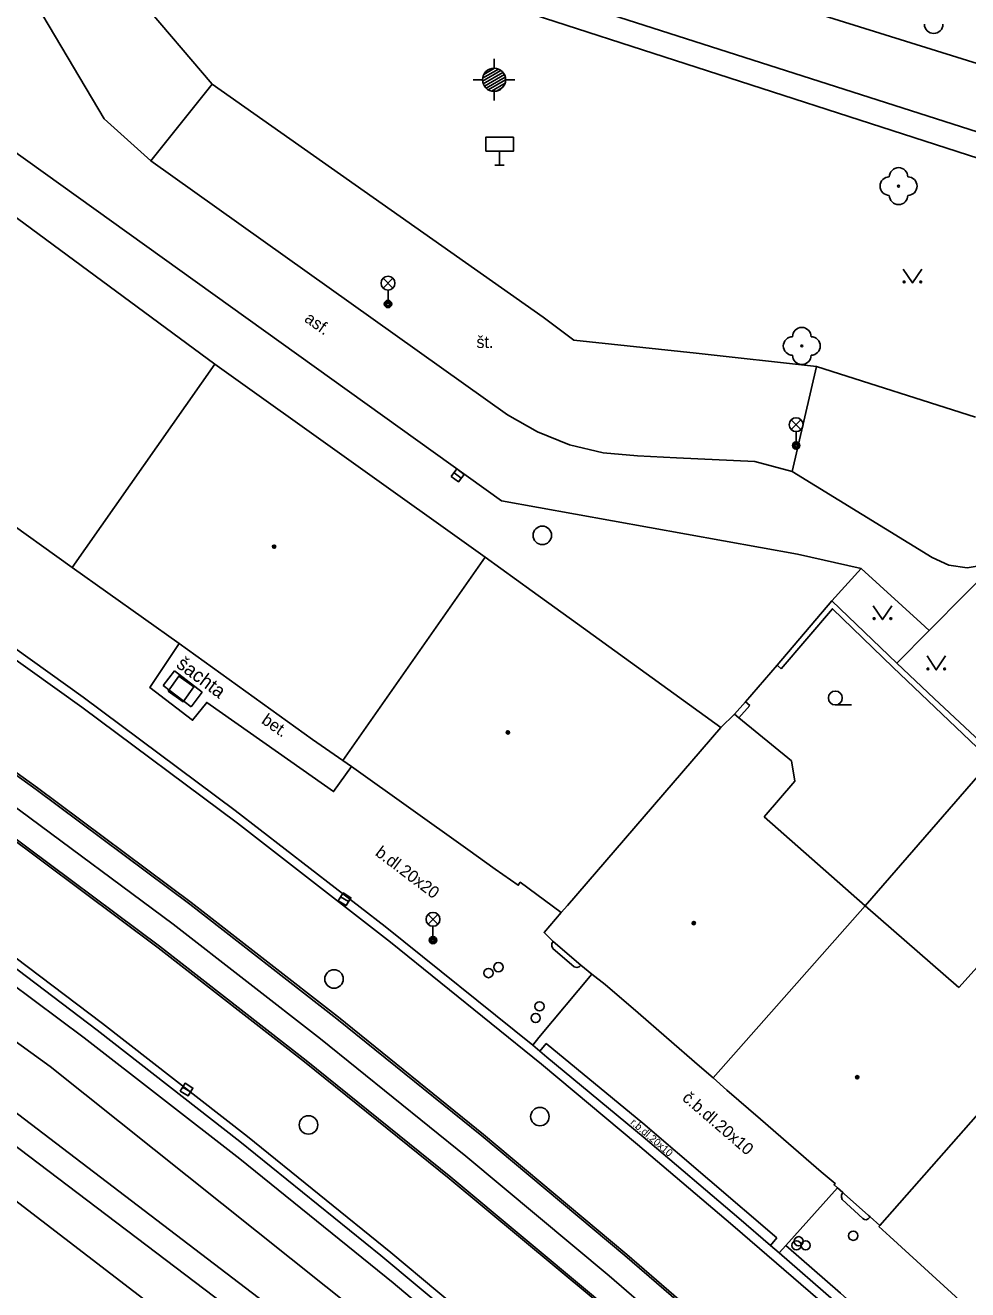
# Model space of a CAD drawing. Extents: x -598932 to -598196, y -1162207 to -1161504.
# Drawn here: x -598879.9 to -598829, y -1161743.4 to -1161675 of the extents above; entities that cross this region are included whole.
import ezdxf

# ---------------------------------------------------------------- set-up
doc = ezdxf.new("R2010")
doc.units = 0
for name, color, linetype in [('DOP - rozhrani ploch obecne', 7, 'Continuous'), ('Level 22', 7, 'Continuous'), ('Level 26', 7, 'Continuous'), ('Level 27', 7, 'Continuous'), ('Level 28', 7, 'Continuous'), ('Level 31', 7, 'Continuous'), ('Level 33', 7, 'Continuous'), ('Level 34', 7, 'Continuous'), ('Level 35', 7, 'Continuous'), ('Level 36', 7, 'Continuous'), ('Level 39', 7, 'Continuous'), ('TM - budovy zdene_ betonove - VN', 7, 'Continuous'), ('TM - budovy zdene_ betonove - VP', 7, 'Continuous'), ('TM - CD - osa koleji', 7, 'Continuous'), ('TM - hladina vodniho toku_ bazenu_ nadrze', 7, 'Continuous'), ('TM - horni hrana svahu', 7, 'Continuous'), ('TM - komunikace - VP', 7, 'Continuous'), ('TM - letecke snimky - pomocna linie', 7, 'Continuous'), ('TM - plot dreveny_ kovovy - VP', 7, 'Continuous'), ('TM - podezdivka plotu - VP', 7, 'Continuous'), ('TM - popis povrchu', 7, 'Continuous'), ('TM - poznamka', 7, 'Continuous'), ('TM - rozhrani mezi zpev. plochami mezi sebou - VP', 7, 'Continuous'), ('TM - rozhrani ploch obecne - VP', 7, 'Continuous'), ('TM - svodidlo jednostranne - VP', 7, 'Continuous'), ('TM - vjezd na pozemek', 7, 'Continuous'), ('TM - zabradli - VP', 7, 'Continuous')]:
    doc.layers.add(name, color=color, linetype=linetype)

msp = doc.modelspace()

# ---------------------------------------------------------------- linework, layer by layer
at = {"layer": 'DOP - rozhrani ploch obecne'}
msp.add_lwpolyline([(-598834.54, -1161722.64), (-598827.73, -1161714.79)], dxfattribs=at)
at = {"layer": 'Level 22'}
for centre in [(-598832.74, -1161683.73), (-598837.97, -1161692.37)]:
    msp.add_circle(centre, 0.05, dxfattribs=at)
for centre, start, end in [((-598830.84, -1161674.98), 180, 0), ((-598832.74, -1161683.23), 0, 180), ((-598833.24, -1161683.73), 90, 270), ((-598832.24, -1161683.73), 270, 90), ((-598832.74, -1161684.23), 180, 0), ((-598837.97, -1161691.87), 0, 180), ((-598838.47, -1161692.37), 90, 270), ((-598837.47, -1161692.37), 270, 90), ((-598837.97, -1161692.87), 180, 0)]:
    msp.add_arc(centre, 0.5, start, end, dxfattribs=at)
at = {"layer": 'Level 26'}
msp.add_lwpolyline([(-598872.227, -1161711.03), (-598871.41, -1161711.607), (-598870.833, -1161710.79), (-598871.65, -1161710.213)], close=True, dxfattribs=at)
at = {"layer": 'Level 27'}
for p, q in [((-598856.78, -1161699.219), (-598856.38, -1161699.521)), ((-598862.904, -1161722.15), (-598862.476, -1161722.41)), ((-598871.444, -1161732.44), (-598871.016, -1161732.7))]:
    msp.add_line(p, q, dxfattribs=at)
for points in [[(-598856.93, -1161699.419), (-598856.531, -1161699.72), (-598856.23, -1161699.321), (-598856.629, -1161699.02)], [(-598863.033, -1161722.364), (-598862.606, -1161722.623), (-598862.347, -1161722.196), (-598862.774, -1161721.937)], [(-598871.573, -1161732.654), (-598871.146, -1161732.913), (-598870.887, -1161732.486), (-598871.314, -1161732.227)]]:
    msp.add_lwpolyline(points, close=True, dxfattribs=at)
for centre in [(-598852, -1161702.61), (-598863.26, -1161726.59), (-598852.13, -1161734.03), (-598864.64, -1161734.48)]:
    msp.add_circle(centre, 0.5, dxfattribs=at)
at = {"layer": 'Level 28'}
for centre in [(-598854.91, -1161726.27), (-598854.37, -1161725.95), (-598852.15, -1161728.07), (-598852.36, -1161728.7), (-598838.14, -1161740.77), (-598838.26, -1161740.99), (-598837.76, -1161740.99)]:
    msp.add_circle(centre, 0.25, dxfattribs=at)
at = {"layer": 'Level 31'}
msp.add_circle((-598835.19, -1161740.47), 0.25, dxfattribs=at)
at = {"layer": 'Level 33'}
for p, q in [((-598860.605, -1161689.24), (-598860.075, -1161688.71)), ((-598860.605, -1161688.71), (-598860.075, -1161689.24)), ((-598860.34, -1161689.35), (-598860.34, -1161690.1)), ((-598838.545, -1161696.89), (-598838.015, -1161696.36)), ((-598838.545, -1161696.36), (-598838.015, -1161696.89)), ((-598838.28, -1161697), (-598838.28, -1161697.75)), ((-598858.175, -1161723.63), (-598857.645, -1161723.1)), ((-598858.175, -1161723.1), (-598857.645, -1161723.63)), ((-598857.91, -1161723.74), (-598857.91, -1161724.49))]:
    msp.add_line(p, q, dxfattribs=at)
for centre, radius in [((-598860.34, -1161688.975), 0.375), ((-598860.34, -1161690.1), 0.2), ((-598860.34, -1161690.1), 0.145), ((-598860.34, -1161690.1), 0.0876), ((-598838.28, -1161696.625), 0.375), ((-598838.28, -1161697.75), 0.2), ((-598838.28, -1161697.75), 0.145), ((-598838.28, -1161697.75), 0.0876), ((-598857.91, -1161723.365), 0.375), ((-598857.91, -1161724.49), 0.2), ((-598857.91, -1161724.49), 0.145), ((-598857.91, -1161724.49), 0.0876)]:
    msp.add_circle(centre, radius, dxfattribs=at)
at = {"layer": 'Level 34'}
for p, q in [((-598854.31, -1161681.84), (-598854.31, -1161682.59)), ((-598854.56, -1161682.59), (-598854.06, -1161682.59))]:
    msp.add_line(p, q, dxfattribs=at)
msp.add_lwpolyline([(-598855.06, -1161681.84), (-598853.56, -1161681.84), (-598853.56, -1161681.09), (-598855.06, -1161681.09)], close=True, dxfattribs=at)
at = {"layer": 'Level 35'}
for p, q in [((-598854.61, -1161677.355), (-598854.61, -1161676.855)), ((-598855.23, -1161678.057), (-598854.233, -1161677.482)), ((-598855.229, -1161677.895), (-598854.374, -1161677.402)), ((-598855.195, -1161678.199), (-598854.128, -1161677.583)), ((-598855.167, -1161677.698), (-598854.576, -1161677.357)), ((-598855.131, -1161678.324), (-598854.052, -1161677.701)), ((-598855.235, -1161677.98), (-598855.735, -1161677.98)), ((-598855.04, -1161678.433), (-598854.003, -1161677.834)), ((-598854.918, -1161678.524), (-598853.985, -1161677.986)), ((-598854.75, -1161678.589), (-598854.013, -1161678.163)), ((-598854.47, -1161678.589), (-598854.153, -1161678.406)), ((-598853.985, -1161677.98), (-598853.485, -1161677.98)), ((-598854.61, -1161678.605), (-598854.61, -1161679.105))]:
    msp.add_line(p, q, dxfattribs=at)
msp.add_circle((-598854.61, -1161677.98), 0.625, dxfattribs=at)
at = {"layer": 'Level 36'}
msp.add_line((-598836.16, -1161711.775), (-598835.285, -1161711.775), dxfattribs=at)
for points in [[(-598832.49, -1161688.21), (-598831.99, -1161688.96), (-598831.49, -1161688.21)], [(-598834.11, -1161706.41), (-598833.61, -1161707.16), (-598833.11, -1161706.41)], [(-598831.2, -1161709.13), (-598830.7, -1161709.88), (-598830.2, -1161709.13)]]:
    msp.add_lwpolyline(points, dxfattribs=at)
for centre, radius in [((-598832.44, -1161688.91), 0.05), ((-598831.541, -1161688.91), 0.05), ((-598834.06, -1161707.11), 0.05), ((-598833.161, -1161707.11), 0.05), ((-598831.15, -1161709.83), 0.05), ((-598830.251, -1161709.83), 0.05), ((-598836.16, -1161711.4), 0.375)]:
    msp.add_circle(centre, radius, dxfattribs=at)
at = {"layer": 'Level 39'}
for centre, radius in [((-598866.5, -1161703.22), 0.09), ((-598866.5, -1161703.22), 0.0398), ((-598853.86, -1161713.26), 0.09), ((-598853.86, -1161713.26), 0.0398), ((-598843.81, -1161723.57), 0.09), ((-598843.81, -1161723.57), 0.0398), ((-598834.97, -1161731.9), 0.09), ((-598834.97, -1161731.9), 0.0398)]:
    msp.add_circle(centre, radius, dxfattribs=at)
at = {"layer": 'TM - budovy zdene_ betonove - VN'}
for points in [[(-598851.48, -1161724.68), (-598851.49, -1161724.82)], [(-598851.49, -1161724.82), (-598851.43, -1161724.95)], [(-598851.41, -1161724.56), (-598851.48, -1161724.68)], [(-598851.43, -1161724.95), (-598850.27, -1161725.94)], [(-598850.27, -1161725.94), (-598850.14, -1161725.97)], [(-598850.14, -1161725.97), (-598850.01, -1161725.93)], [(-598850.01, -1161725.93), (-598849.91, -1161725.85)], [(-598835.78, -1161738.52), (-598835.83, -1161738.39), (-598835.82, -1161738.26)], [(-598835.75, -1161738.14), (-598835.82, -1161738.26)], [(-598835.78, -1161738.52), (-598834.68, -1161739.54)], [(-598834.39, -1161739.56), (-598834.49, -1161739.61), (-598834.59, -1161739.6), (-598834.68, -1161739.54)], [(-598834.28, -1161739.44), (-598834.39, -1161739.56)]]:
    msp.add_lwpolyline(points, dxfattribs=at)
at = {"layer": 'TM - budovy zdene_ betonove - VP'}
for points in [[(-598881.9, -1161684.36), (-598869.71, -1161693.35)], [(-598904.28, -1161685.21), (-598903.66, -1161685.66), (-598901.39, -1161687.28), (-598900.84, -1161687.69), (-598900.14, -1161688.2), (-598898.62, -1161689.27), (-598892.52, -1161693.61), (-598881.45, -1161701.47), (-598877.42, -1161704.34), (-598871.63, -1161708.46), (-598864.43, -1161713.64), (-598862.78, -1161714.78), (-598862.31, -1161715.1), (-598856.02, -1161719.59)], [(-598869.71, -1161693.35), (-598877.42, -1161704.34)], [(-598869.71, -1161693.35), (-598855.09, -1161703.78)], [(-598862.78, -1161714.78), (-598855.09, -1161703.78)], [(-598855.09, -1161703.78), (-598852.55, -1161705.62)], [(-598852.55, -1161705.62), (-598850.1, -1161707.39)], [(-598850.1, -1161707.39), (-598842.34, -1161713)], [(-598842.34, -1161713), (-598841.61, -1161712.28)], [(-598841.61, -1161712.28), (-598841.38, -1161712.47)], [(-598841.38, -1161712.47), (-598838.53, -1161714.79)], [(-598842.34, -1161713), (-598850.64, -1161722.61), (-598850.98, -1161723)], [(-598838.53, -1161714.79), (-598838.35, -1161715.89)], [(-598838.35, -1161715.89), (-598840, -1161717.82)], [(-598840, -1161717.82), (-598834.54, -1161722.64)], [(-598856.02, -1161719.59), (-598854.54, -1161720.65)], [(-598850.98, -1161723), (-598853.19, -1161721.36), (-598853.3, -1161721.52), (-598854.54, -1161720.65)], [(-598834.54, -1161722.64), (-598842.77, -1161731.94)], [(-598834.54, -1161722.64), (-598829.49, -1161727.05)], [(-598851.41, -1161724.56), (-598851.9, -1161724.07), (-598850.98, -1161723)], [(-598848.61, -1161726.88), (-598849.33, -1161726.33), (-598849.91, -1161725.85), (-598851.41, -1161724.56)], [(-598829.49, -1161727.05), (-598827.66, -1161725.03)], [(-598848.61, -1161726.88), (-598846.82, -1161728.42)], [(-598846.82, -1161728.42), (-598845.29, -1161729.76)], [(-598824.31, -1161729.2), (-598833.75, -1161739.91), (-598833.8, -1161739.97)], [(-598845.29, -1161729.76), (-598843.5, -1161731.31)], [(-598843.5, -1161731.31), (-598842.77, -1161731.94), (-598842.03, -1161732.6)], [(-598842.03, -1161732.6), (-598840.21, -1161734.16)], [(-598840.21, -1161734.16), (-598838.69, -1161735.48)], [(-598838.69, -1161735.48), (-598836.93, -1161737.01)], [(-598836.93, -1161737.01), (-598836.17, -1161737.64), (-598836.23, -1161737.72), (-598836.04, -1161737.88), (-598835.75, -1161738.14), (-598835.68, -1161738.21)], [(-598835.68, -1161738.21), (-598834.36, -1161739.37)], [(-598833.75, -1161739.91), (-598834.28, -1161739.44), (-598834.36, -1161739.37)], [(-598827.79, -1161745.47), (-598833.21, -1161740.51), (-598833.8, -1161739.97)]]:
    msp.add_lwpolyline(points, dxfattribs=at)
at = {"layer": 'TM - CD - osa koleji'}
for points in [[(-598888.67, -1161711.44), (-598880.26, -1161717.46), (-598871.95, -1161723.62)], [(-598871.95, -1161723.62), (-598863.99, -1161729.82), (-598856.14, -1161736.16), (-598848.39, -1161742.63), (-598840.76, -1161749.23)]]:
    msp.add_lwpolyline(points, dxfattribs=at)
at = {"layer": 'TM - hladina vodniho toku_ bazenu_ nadrze'}
msp.add_lwpolyline([(-598720.27, -1161904.76), (-598749.26, -1161871.38), (-598790.83, -1161824.98), (-598815.91, -1161796.95), (-598834.93, -1161777.35), (-598836.37, -1161776.01), (-598850.71, -1161762.63), (-598866.62, -1161749.21), (-598892.99, -1161728.98)], dxfattribs=at)
at = {"layer": 'TM - horni hrana svahu'}
msp.add_lwpolyline([(-598932.017, -1161697.604), (-598929.76, -1161698.95), (-598888.91, -1161727.38), (-598861.19, -1161748.52), (-598845.68, -1161761.08), (-598825.16, -1161781.28), (-598808.06, -1161799.42), (-598788.14, -1161822.37), (-598765.72, -1161848.31), (-598730.99, -1161888.48), (-598729.85, -1161889.88)], dxfattribs=at)
at = {"layer": 'TM - komunikace - VP'}
for points in [[(-598884.08, -1161664.51), (-598882.86, -1161668.16), (-598882.41, -1161669.5), (-598881.88, -1161671.1), (-598879, -1161674.5), (-598875.68, -1161680.09), (-598873.17, -1161682.36)], [(-598880.77, -1161681.7), (-598854.21, -1161700.75), (-598838.2, -1161703.63), (-598834.76, -1161704.4)], [(-598873.17, -1161682.36), (-598853.88, -1161696.09)], [(-598853.88, -1161696.09), (-598852.26, -1161697.02), (-598850.53, -1161697.71), (-598848.71, -1161698.14), (-598846.85, -1161698.31), (-598844.74, -1161698.41), (-598840.51, -1161698.62), (-598838.49, -1161699.15)], [(-598838.49, -1161699.15), (-598830.92, -1161703.8)], [(-598830.92, -1161703.8), (-598830.02, -1161704.22), (-598829.03, -1161704.37), (-598828.376, -1161704.263), (-598828.05, -1161704.21), (-598827.15, -1161703.78)], [(-598834.76, -1161704.4), (-598831.54, -1161707.34), (-598831.09, -1161707.75)], [(-598885.18, -1161705.38), (-598876.83, -1161711.35), (-598868.6, -1161717.48), (-598860.49, -1161723.76), (-598852.52, -1161730.17)], [(-598891.98, -1161717.63), (-598886.63, -1161721.47), (-598881.33, -1161725.38), (-598876.07, -1161729.35)], [(-598876.07, -1161729.35), (-598868.35, -1161735.38), (-598860.72, -1161741.54), (-598853.2, -1161747.83), (-598845.79, -1161754.24)], [(-598851.75, -1161730.81), (-598852.13, -1161730.49), (-598852.52, -1161730.17)], [(-598851.75, -1161730.81), (-598846.54, -1161735.13), (-598841.37, -1161739.52), (-598839.66, -1161740.99)], [(-598839.66, -1161740.99), (-598839.2, -1161741.39)], [(-598816.81, -1161761.32), (-598817.6, -1161760.62), (-598818.96, -1161759.43), (-598836.26, -1161743.96), (-598839.2, -1161741.39)]]:
    msp.add_lwpolyline(points, dxfattribs=at)
at = {"layer": 'TM - letecke snimky - pomocna linie'}
for points in [[(-598875.84, -1161665.63), (-598797.3, -1161690.78)], [(-598869.85, -1161678.21), (-598873.73, -1161673.66), (-598876.35, -1161668.84), (-598876.54, -1161666.67), (-598798.45, -1161691.91)], [(-598828.58, -1161696.22), (-598837.18, -1161693.48)], [(-598889.27, -1161728.96), (-598867.09, -1161745.78), (-598851.9, -1161758.23), (-598837.29, -1161771.39), (-598832, -1161776.77)]]:
    msp.add_lwpolyline(points, dxfattribs=at)
at = {"layer": 'TM - plot dreveny_ kovovy - VP'}
for points in [[(-598797.36, -1161682.69), (-598802.7, -1161683.85), (-598808.26, -1161683.41), (-598841.51, -1161673.02), (-598844.44, -1161672.1), (-598874.24, -1161662.79)], [(-598839.08, -1161709.82), (-598836.32, -1161706.58), (-598833.05, -1161709.73), (-598827.73, -1161714.79)], [(-598832.84, -1161709.51), (-598831.09, -1161707.75)], [(-598841.38, -1161712.47), (-598840.78, -1161711.8)]]:
    msp.add_lwpolyline(points, dxfattribs=at)
at = {"layer": 'TM - podezdivka plotu - VP'}
for points in [[(-598839.31, -1161709.62), (-598836.35, -1161706.14)], [(-598836.35, -1161706.14), (-598832.84, -1161709.51)], [(-598839.08, -1161709.82), (-598839.31, -1161709.62)], [(-598832.84, -1161709.51), (-598830.81, -1161711.42), (-598827.5, -1161714.52)], [(-598841.61, -1161712.28), (-598841.01, -1161711.6)], [(-598841.01, -1161711.6), (-598840.78, -1161711.8)]]:
    msp.add_lwpolyline(points, dxfattribs=at)
at = {"layer": 'TM - rozhrani mezi zpev. plochami mezi sebou - VP'}
for points in [[(-598904.86, -1161698.55), (-598896.23, -1161704.3), (-598887.71, -1161710.2), (-598879.29, -1161716.25)], [(-598885.42, -1161705.81), (-598876.89, -1161711.9), (-598868.48, -1161718.17), (-598860.2, -1161724.6), (-598852.05, -1161731.2)], [(-598862.31, -1161715.1), (-598863.28, -1161716.46), (-598865.59, -1161714.84), (-598870.14, -1161711.64), (-598870.91, -1161712.6), (-598873.21, -1161710.84), (-598871.63, -1161708.46)], [(-598879.36, -1161716.34), (-598887.77, -1161710.29)], [(-598889.4, -1161712.57), (-598881, -1161718.61), (-598872.7, -1161724.81)], [(-598889.46, -1161712.66), (-598881.06, -1161718.7), (-598872.77, -1161724.9)], [(-598871.05, -1161722.54), (-598879.36, -1161716.34)], [(-598870.98, -1161722.45), (-598879.29, -1161716.25)], [(-598892.15, -1161716.97), (-598886.64, -1161720.91), (-598881.18, -1161724.91), (-598875.77, -1161728.99)], [(-598871.05, -1161722.54), (-598863.1, -1161728.74), (-598855.26, -1161735.07), (-598847.53, -1161741.54), (-598839.9, -1161748.14)], [(-598870.98, -1161722.45), (-598863.02, -1161728.66), (-598855.17, -1161735), (-598847.43, -1161741.48), (-598839.8, -1161748.08)], [(-598872.7, -1161724.81), (-598864.77, -1161730.99)], [(-598872.77, -1161724.9), (-598864.85, -1161731.07)], [(-598852.52, -1161730.17), (-598852.18, -1161729.76), (-598849.33, -1161726.33)], [(-598875.77, -1161728.99), (-598867.93, -1161735.11), (-598860.19, -1161741.37), (-598852.57, -1161747.75), (-598845.05, -1161754.27)], [(-598851.79, -1161730.08), (-598852.13, -1161730.49)], [(-598851.79, -1161730.08), (-598846.57, -1161734.39), (-598839.32, -1161740.59)], [(-598864.77, -1161730.99), (-598856.95, -1161737.3), (-598849.23, -1161743.73), (-598841.63, -1161750.3)], [(-598864.85, -1161731.07), (-598857.04, -1161737.37), (-598849.33, -1161743.8), (-598841.73, -1161750.36)], [(-598852.05, -1161731.2), (-598846.86, -1161735.54), (-598841.7, -1161739.91), (-598836.58, -1161744.33)], [(-598836.04, -1161737.88), (-598838.84, -1161740.99), (-598839.2, -1161741.39)], [(-598839.32, -1161740.59), (-598839.66, -1161740.99)], [(-598838.84, -1161740.99), (-598835.87, -1161743.58), (-598817.24, -1161760.22)]]:
    msp.add_lwpolyline(points, dxfattribs=at)
at = {"layer": 'TM - rozhrani ploch obecne - VP'}
for points in [[(-598873.17, -1161682.36), (-598869.85, -1161678.21), (-598851.95, -1161690.81)], [(-598851.95, -1161690.81), (-598850.294, -1161692.051), (-598843.68, -1161692.76), (-598837.18, -1161693.48), (-598838.49, -1161699.15)], [(-598836.35, -1161706.14), (-598834.76, -1161704.4)], [(-598871.88, -1161709.93), (-598872.49, -1161710.72)], [(-598870.38, -1161711.08), (-598871.88, -1161709.93)], [(-598872.49, -1161710.72), (-598870.99, -1161711.87)], [(-598870.99, -1161711.87), (-598870.38, -1161711.08)]]:
    msp.add_lwpolyline(points, dxfattribs=at)
at = {"layer": 'TM - svodidlo jednostranne - VP'}
for points in [[(-598876.76, -1161729.78), (-598884.9, -1161723.72)], [(-598868.35, -1161736.32), (-598876.76, -1161729.78)], [(-598860.07, -1161743.02), (-598868.35, -1161736.32)], [(-598851.91, -1161749.88), (-598860.07, -1161743.02)]]:
    msp.add_lwpolyline(points, dxfattribs=at)
at = {"layer": 'TM - vjezd na pozemek'}
for points in [[(-598827.15, -1161703.78), (-598831.09, -1161707.75)], [(-598839.31, -1161709.62), (-598841.01, -1161711.6)]]:
    msp.add_lwpolyline(points, dxfattribs=at)
at = {"layer": 'TM - zabradli - VP'}
msp.add_lwpolyline([(-598854.43, -1161750.62), (-598878.6, -1161731.32), (-598890.77, -1161722.52), (-598916.28, -1161704.63), (-598932.017, -1161694.547)], dxfattribs=at)

# ---------------------------------------------------------------- texts
at = {"layer": 'TM - popis povrchu'}
for s, height, rotation, p in [('asf.', 0.65, 324.56, (-598864.91, -1161691.01)), ('bet.', 0.65, 325.27025, (-598867.23, -1161712.73)), ('b.dl.20x20', 0.65, 322.93208, (-598861.08, -1161719.87)), ('č.b.dl.20x10', 0.65, 319.2344, (-598844.48, -1161733.1)), ('r.b.dl.20x10', 0.4, 319.2344, (-598847.27, -1161734.4))]:
    msp.add_text(s, height=height, rotation=rotation, dxfattribs=at).set_placement(p)
msp.add_text('št.', height=0.65, dxfattribs=at).set_placement((-598855.56, -1161692.48))
at = {"layer": 'TM - poznamka'}
msp.add_text('šachta', height=0.75, rotation=323.27031, dxfattribs=at).set_placement((-598871.84, -1161709.69))

doc.saveas('drawing.dxf')
